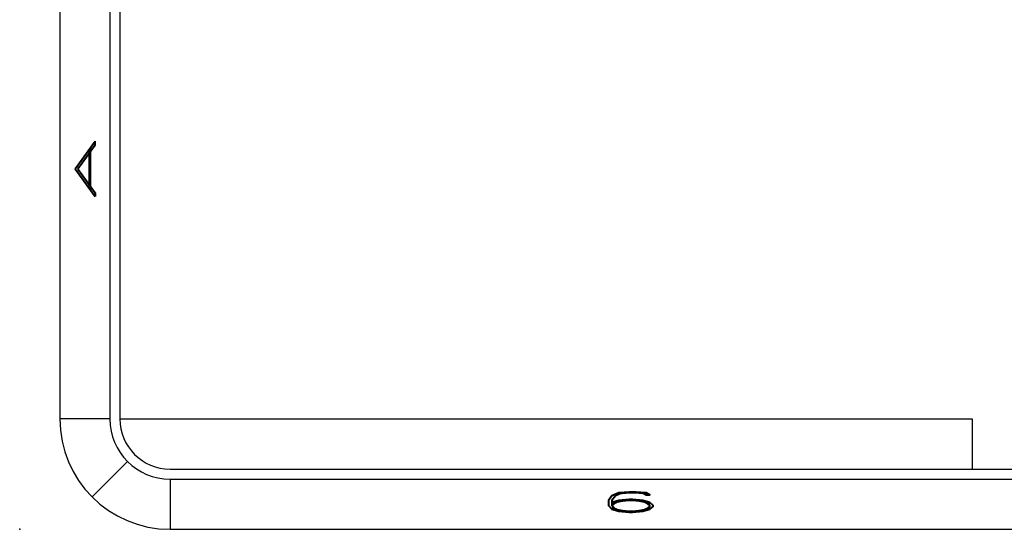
# Model space of a CAD drawing. Header units: inches. Extents: x 1907 to 2452, y -210 to -54.
# Tile 698 of 1056: x 2140.93 to 2145.84, y -180.34 to -177.8. Entities that reach past the tile are written whole.
import ezdxf

# ---------------------------------------------------------------- set-up
doc = ezdxf.new("R2010")
doc.units = ezdxf.units.IN
doc.header["$LTSCALE"] = 0.5
doc.header["$MEASUREMENT"] = 0
doc.layers.add('SID-M-D', color=42, linetype='Continuous')
doc.layers.add('SID-M-S', color=105, linetype='Continuous')
doc.styles.add('R', font='ROMAND.SHX')

# ---------------------------------------------------------------- blocks, each defined once
blk = doc.blocks.new('*U9')
at = {"layer": 'SID-M-D'}
blk.add_point((-34.75, -0.55), dxfattribs=at)
at = {"layer": 'SID-M-S'}
for p, q in [((-34.55, 22), (-34.55, 0)), ((-34.3, 22), (-34.3, 0)), ((-34.25, 22), (-34.25, 0)), ((-34.3, 0), (-34.55, 0)), ((-34.25, 0), (-30, 0)), ((-30, 0), (-30, -0.25)), ((-34.2121, -0.2121), (-34.3889, -0.3889)), ((-34, -0.25), (0, -0.25)), ((-34, -0.3), (0, -0.3)), ((-34, -0.3), (-34, -0.55)), ((-34, -0.55), (0, -0.55))]:
    blk.add_line(p, q, dxfattribs=at)
for radius in [0.55, 0.3, 0.25]:
    blk.add_arc((-34, 0), radius, 180, 270, dxfattribs=at)
at = {"layer": 'SID-M-D', "style": 'R', "width": 4}
blk.add_text('A', height=0.1, rotation=90, dxfattribs=at).set_placement((-34.3738, 1.0743))
blk.add_text('6', height=0.1, dxfattribs=at).set_placement((-31.882, -0.4643))

msp = doc.modelspace()

# ---------------------------------------------------------------- block references
at = {"layer": 'SID-M-D'}
msp.add_blockref('*U9', (2175.68026, -179.78887), dxfattribs=at)

doc.saveas('drawing.dxf')
